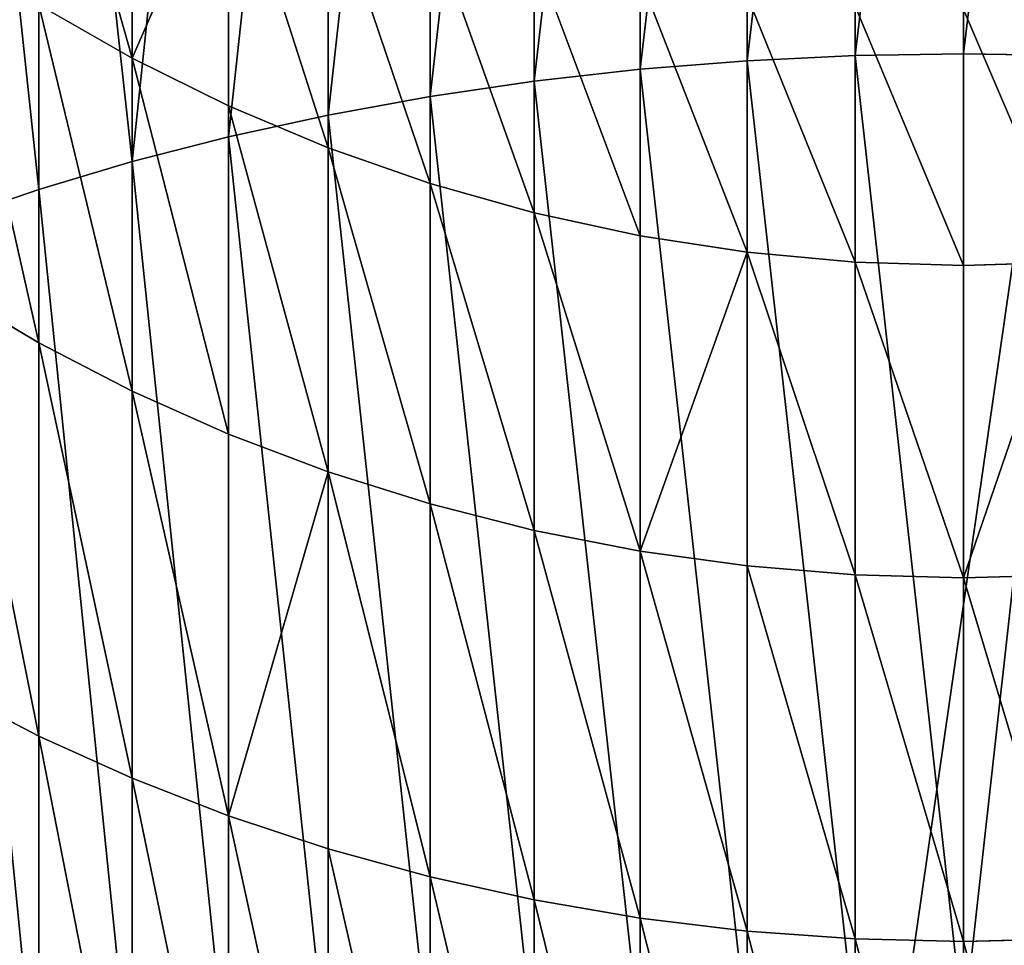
# Model space of a CAD drawing. Extents: x 0 to 706, y 79 to 431.
# Tile 575 of 656: x 349.1964 to 349.2698, y 116.7946 to 116.8636. Entities that reach past the tile are written whole.
import ezdxf

# ---------------------------------------------------------------- set-up
doc = ezdxf.new("R2010")
doc.units = 0
doc.header["$MEASUREMENT"] = 0
doc.layers.get('0').update_dxf_attribs({"color": 144, "linetype": 'CONTINUOUS'})
doc.layers.add('SOL', color=36, linetype='CONTINUOUS')
doc.layers.add('VOILE', color=134, linetype='CONTINUOUS')

# ---------------------------------------------------------------- blocks, each defined once
blk = doc.blocks.new('GROUPE_11')
at = {"color": 251}
mesh = blk.add_polyface(dxfattribs=at)
corners = [(0.25, 0, 4), (0, 4.134769, 4), (0, 0, 4), (0.25, 4.134769, 4)]
mesh.append_faces([[corners[k] for k in face] for face in [(0, 1, 2), (1, 0, 3)]], dxfattribs={"vtx0": -1, "color": 251})
mesh = blk.add_polyface(dxfattribs=at)
corners = [(0.25, 3.901127), (0, 2.104361), (0, 3.901127), (0.25, 2.104361)]
mesh.append_faces([[corners[k] for k in face] for face in [(0, 1, 2), (1, 0, 3)]], dxfattribs={"vtx0": -1, "color": 251})
blk = doc.blocks.new('GROUPE_9')
blk.add_blockref('GROUPE_11', (0, 0))
blk = doc.blocks.new('_____2')
for p, q in [((2.4832, 0.46026, 2.5682), (2.48247, 0.43307, 2.56776)), ((2.53289, 0.46026, 2.46969), (2.5321, 0.43307, 2.46936)), ((2.56902, 0.46026, 2.36545), (2.56819, 0.43307, 2.36522)), ((2.95066, 0.43307, 3.36371), (2.95006, 0.46026, 3.36309)), ((2.48247, 0.43307, 2.56776), (2.42018, 0.43307, 2.65869)), ((2.48247, 0.43307, 2.56776), (2.4832, 0.40588, 2.5682)), ((2.5321, 0.43307, 2.46936), (2.48247, 0.43307, 2.56776)), ((2.5321, 0.43307, 2.46936), (2.53289, 0.40588, 2.46969)), ((2.56819, 0.43307, 2.36522), (2.5321, 0.43307, 2.46936)), ((2.56819, 0.43307, 2.36522), (2.56902, 0.40588, 2.36545)), ((2.59011, 0.43307, 2.25721), (2.56819, 0.43307, 2.36522)), ((2.7783, 0.43307, 3.50986), (2.95066, 0.43307, 3.36371)), ((2.95006, 0.40588, 3.36309), (2.95066, 0.43307, 3.36371)), ((2.95066, 0.43307, 3.36371), (3.10204, 0.43307, 3.19592)), ((2.42086, 0.40588, 2.65922), (2.4832, 0.40588, 2.5682)), ((2.4832, 0.40588, 2.5682), (2.48541, 0.37879, 2.5695)), ((2.4832, 0.40588, 2.5682), (2.53289, 0.40588, 2.46969)), ((2.53289, 0.40588, 2.46969), (2.53525, 0.37879, 2.47069)), ((2.53289, 0.40588, 2.46969), (2.56902, 0.40588, 2.36545)), ((2.56902, 0.40588, 2.36545), (2.57149, 0.37879, 2.36612)), ((2.56902, 0.40588, 2.36545), (2.59096, 0.40588, 2.25732)), ((2.77779, 0.40588, 3.50917), (2.95006, 0.40588, 3.36309)), ((2.94828, 0.37879, 3.36125), (2.95006, 0.40588, 3.36309)), ((2.95006, 0.40588, 3.36309), (3.10137, 0.40588, 3.19539)), ((2.42287, 0.37879, 2.66081), (2.48541, 0.37879, 2.5695)), ((2.48541, 0.37879, 2.5695), (2.48909, 0.35192, 2.57167)), ((2.48541, 0.37879, 2.5695), (2.53525, 0.37879, 2.47069)), ((2.53525, 0.37879, 2.47069), (2.53918, 0.35192, 2.47235)), ((2.53525, 0.37879, 2.47069), (2.57149, 0.37879, 2.36612)), ((2.57149, 0.37879, 2.36612), (2.57561, 0.35192, 2.36725)), ((2.57149, 0.37879, 2.36612), (2.5935, 0.37879, 2.25767)), ((2.77626, 0.37879, 3.5071), (2.94828, 0.37879, 3.36125)), ((2.94531, 0.35192, 3.35819), (2.94828, 0.37879, 3.36125)), ((2.94828, 0.37879, 3.36125), (3.09935, 0.37879, 3.1938)), ((2.42622, 0.35192, 2.66345), (2.48909, 0.35192, 2.57167)), ((2.48909, 0.35192, 2.57167), (2.49421, 0.32537, 2.5747)), ((2.48909, 0.35192, 2.57167), (2.53918, 0.35192, 2.47235)), ((2.53918, 0.35192, 2.47235), (2.54466, 0.32537, 2.47467)), ((2.53918, 0.35192, 2.47235), (2.57561, 0.35192, 2.36725)), ((2.57561, 0.35192, 2.36725), (2.58135, 0.32537, 2.36882)), ((2.57561, 0.35192, 2.36725), (2.59773, 0.35192, 2.25823)), ((2.77373, 0.35192, 3.50367), (2.94531, 0.35192, 3.35819)), ((2.94117, 0.32537, 3.35392), (2.94531, 0.35192, 3.35819)), ((2.94531, 0.35192, 3.35819), (3.096, 0.35192, 3.19116)), ((2.43089, 0.32537, 2.66713), (2.49421, 0.32537, 2.5747)), ((2.49421, 0.32537, 2.5747), (2.50075, 0.29924, 2.57857)), ((2.49421, 0.32537, 2.5747), (2.54466, 0.32537, 2.47467)), ((2.54466, 0.32537, 2.47467), (2.55166, 0.29924, 2.47764)), ((2.54466, 0.32537, 2.47467), (2.58135, 0.32537, 2.36882)), ((2.58135, 0.32537, 2.36882), (2.58868, 0.29924, 2.37082)), ((2.58135, 0.32537, 2.36882), (2.60362, 0.32537, 2.25902)), ((2.77019, 0.32537, 3.49889), (2.94117, 0.32537, 3.35392)), ((2.93587, 0.29924, 3.34846), (2.94117, 0.32537, 3.35392)), ((2.94117, 0.32537, 3.35392), (3.09133, 0.32537, 3.18748)), ((2.43687, 0.29924, 2.67183), (2.50075, 0.29924, 2.57857)), ((2.50075, 0.29924, 2.57857), (2.50871, 0.27365, 2.58327)), ((2.50075, 0.29924, 2.57857), (2.55166, 0.29924, 2.47764)), ((2.55166, 0.29924, 2.47764), (2.56017, 0.27365, 2.48124)), ((2.55166, 0.29924, 2.47764), (2.58868, 0.29924, 2.37082)), ((2.58868, 0.29924, 2.37082), (2.59759, 0.27365, 2.37326)), ((2.58868, 0.29924, 2.37082), (2.61116, 0.29924, 2.26004)), ((2.76567, 0.29924, 3.49277), (2.93587, 0.29924, 3.34846)), ((2.92944, 0.27365, 3.34183), (2.93587, 0.29924, 3.34846)), ((2.93587, 0.29924, 3.34846), (3.08536, 0.29924, 3.18278)), ((2.44412, 0.27365, 2.67755), (2.50871, 0.27365, 2.58327)), ((2.50871, 0.27365, 2.58327), (2.51803, 0.24868, 2.58878)), ((2.50871, 0.27365, 2.58327), (2.56017, 0.27365, 2.48124)), ((2.56017, 0.27365, 2.48124), (2.57014, 0.24868, 2.48546)), ((2.56017, 0.27365, 2.48124), (2.59759, 0.27365, 2.37326)), ((2.59759, 0.27365, 2.37326), (2.60804, 0.24868, 2.37612)), ((2.59759, 0.27365, 2.37326), (2.62032, 0.27365, 2.26127)), ((2.76018, 0.27365, 3.48535), (2.92944, 0.27365, 3.34183)), ((2.9219, 0.24868, 3.33405), (2.92944, 0.27365, 3.34183)), ((2.92944, 0.27365, 3.34183), (3.0781, 0.27365, 3.17706)), ((2.45263, 0.24868, 2.68425), (2.51803, 0.24868, 2.58878)), ((2.51803, 0.24868, 2.58878), (2.52868, 0.22444, 2.59508)), ((2.51803, 0.24868, 2.58878), (2.57014, 0.24868, 2.48546)), ((2.57014, 0.24868, 2.48546), (2.58154, 0.22444, 2.49028)), ((2.57014, 0.24868, 2.48546), (2.60804, 0.24868, 2.37612)), ((2.60804, 0.24868, 2.37612), (2.61998, 0.22444, 2.37938)), ((2.60804, 0.24868, 2.37612), (2.63105, 0.24868, 2.26271)), ((2.75374, 0.24868, 3.47664), (2.9219, 0.24868, 3.33405)), ((2.91329, 0.22444, 3.32517), (2.9219, 0.24868, 3.33405)), ((2.9219, 0.24868, 3.33405), (3.06959, 0.24868, 3.17036)), ((2.46235, 0.22444, 2.69191), (2.52868, 0.22444, 2.59508)), ((2.52868, 0.22444, 2.59508), (2.54063, 0.20102, 2.60214)), ((2.52868, 0.22444, 2.59508), (2.58154, 0.22444, 2.49028)), ((2.58154, 0.22444, 2.49028), (2.59432, 0.20102, 2.49569)), ((2.58154, 0.22444, 2.49028), (2.61998, 0.22444, 2.37938)), ((2.61998, 0.22444, 2.37938), (2.63337, 0.20102, 2.38304)), ((2.61998, 0.22444, 2.37938), (2.64332, 0.22444, 2.26435)), ((2.74638, 0.22444, 3.46668), (2.91329, 0.22444, 3.32517)), ((2.90362, 0.20102, 3.3152), (2.91329, 0.22444, 3.32517)), ((2.91329, 0.22444, 3.32517), (3.05987, 0.22444, 3.1627)), ((2.47326, 0.20102, 2.7005), (2.54063, 0.20102, 2.60214)), ((2.54063, 0.20102, 2.60214), (2.55383, 0.17852, 2.60994)), ((2.54063, 0.20102, 2.60214), (2.59432, 0.20102, 2.49569)), ((2.59432, 0.20102, 2.49569), (2.60844, 0.17852, 2.50167)), ((2.59432, 0.20102, 2.49569), (2.63337, 0.20102, 2.38304)), ((2.73813, 0.20102, 3.45552), (2.90362, 0.20102, 3.3152)), ((2.89295, 0.17852, 3.3042), (2.90362, 0.20102, 3.3152)), ((2.90362, 0.20102, 3.3152), (3.04897, 0.20102, 3.15411))]:
    blk.add_line(p, q)
mesh = blk.add_polyface()
corners = [(2.42086, 0.46026, 2.65922), (2.48247, 0.43307, 2.56776), (2.42018, 0.43307, 2.65869), (2.4832, 0.46026, 2.5682)]
mesh.append_faces([[corners[k] for k in face] for face in [(0, 1, 2), (1, 0, 3)]], dxfattribs={"vtx0": -1})
mesh = blk.add_polyface()
corners = [(2.4832, 0.46026, 2.5682), (2.5321, 0.43307, 2.46936), (2.48247, 0.43307, 2.56776), (2.53289, 0.46026, 2.46969)]
mesh.append_faces([[corners[k] for k in face] for face in [(0, 1, 2), (1, 0, 3)]], dxfattribs={"vtx0": -1})
mesh = blk.add_polyface()
corners = [(2.5321, 0.43307, 2.46936), (2.56902, 0.46026, 2.36545), (2.56819, 0.43307, 2.36522), (2.53289, 0.46026, 2.46969)]
mesh.append_faces([[corners[k] for k in face] for face in [(0, 1, 2), (1, 0, 3)]], dxfattribs={"vtx0": -1})
mesh = blk.add_polyface()
corners = [(2.56902, 0.46026, 2.36545), (2.59011, 0.43307, 2.25721), (2.56819, 0.43307, 2.36522), (2.59096, 0.46026, 2.25732)]
mesh.append_faces([[corners[k] for k in face] for face in [(0, 1, 2), (1, 0, 3)]], dxfattribs={"vtx0": -1})
mesh = blk.add_polyface()
corners = [(2.7783, 0.43307, 3.50986), (2.95006, 0.46026, 3.36309), (2.77779, 0.46026, 3.50917), (2.95066, 0.43307, 3.36371)]
mesh.append_faces([[corners[k] for k in face] for face in [(0, 1, 2), (1, 0, 3)]], dxfattribs={"vtx0": -1})
mesh = blk.add_polyface()
corners = [(3.10137, 0.46026, 3.19539), (2.95066, 0.43307, 3.36371), (3.10204, 0.43307, 3.19592), (2.95006, 0.46026, 3.36309)]
mesh.append_faces([[corners[k] for k in face] for face in [(0, 1, 2), (1, 0, 3)]], dxfattribs={"vtx0": -1})
mesh = blk.add_polyface()
corners = [(2.42018, 0.43307, 2.65869), (2.4832, 0.40588, 2.5682), (2.42086, 0.40588, 2.65922), (2.48247, 0.43307, 2.56776)]
mesh.append_faces([[corners[k] for k in face] for face in [(0, 1, 2), (1, 0, 3)]], dxfattribs={"vtx0": -1})
mesh = blk.add_polyface()
corners = [(2.48247, 0.43307, 2.56776), (2.53289, 0.40588, 2.46969), (2.4832, 0.40588, 2.5682), (2.5321, 0.43307, 2.46936)]
mesh.append_faces([[corners[k] for k in face] for face in [(0, 1, 2), (1, 0, 3)]], dxfattribs={"vtx0": -1})
mesh = blk.add_polyface()
corners = [(2.5321, 0.43307, 2.46936), (2.56902, 0.40588, 2.36545), (2.53289, 0.40588, 2.46969), (2.56819, 0.43307, 2.36522)]
mesh.append_faces([[corners[k] for k in face] for face in [(0, 1, 2), (1, 0, 3)]], dxfattribs={"vtx0": -1})
mesh = blk.add_polyface()
corners = [(2.56819, 0.43307, 2.36522), (2.59096, 0.40588, 2.25732), (2.56902, 0.40588, 2.36545), (2.59011, 0.43307, 2.25721)]
mesh.append_faces([[corners[k] for k in face] for face in [(0, 1, 2), (1, 0, 3)]], dxfattribs={"vtx0": -1})
mesh = blk.add_polyface()
corners = [(2.95006, 0.40588, 3.36309), (2.7783, 0.43307, 3.50986), (2.77779, 0.40588, 3.50917), (2.95066, 0.43307, 3.36371)]
mesh.append_faces([[corners[k] for k in face] for face in [(0, 1, 2), (1, 0, 3)]], dxfattribs={"vtx0": -1})
mesh = blk.add_polyface()
corners = [(3.10204, 0.43307, 3.19592), (2.95006, 0.40588, 3.36309), (3.10137, 0.40588, 3.19539), (2.95066, 0.43307, 3.36371)]
mesh.append_faces([[corners[k] for k in face] for face in [(0, 1, 2), (1, 0, 3)]], dxfattribs={"vtx0": -1})
mesh = blk.add_polyface()
corners = [(2.42086, 0.40588, 2.65922), (2.48541, 0.37879, 2.5695), (2.42287, 0.37879, 2.66081), (2.4832, 0.40588, 2.5682)]
mesh.append_faces([[corners[k] for k in face] for face in [(0, 1, 2), (1, 0, 3)]], dxfattribs={"vtx0": -1})
mesh = blk.add_polyface()
corners = [(2.4832, 0.40588, 2.5682), (2.53525, 0.37879, 2.47069), (2.48541, 0.37879, 2.5695), (2.53289, 0.40588, 2.46969)]
mesh.append_faces([[corners[k] for k in face] for face in [(0, 1, 2), (1, 0, 3)]], dxfattribs={"vtx0": -1})
mesh = blk.add_polyface()
corners = [(2.53289, 0.40588, 2.46969), (2.57149, 0.37879, 2.36612), (2.53525, 0.37879, 2.47069), (2.56902, 0.40588, 2.36545)]
mesh.append_faces([[corners[k] for k in face] for face in [(0, 1, 2), (1, 0, 3)]], dxfattribs={"vtx0": -1})
mesh = blk.add_polyface()
corners = [(2.56902, 0.40588, 2.36545), (2.5935, 0.37879, 2.25767), (2.57149, 0.37879, 2.36612), (2.59096, 0.40588, 2.25732)]
mesh.append_faces([[corners[k] for k in face] for face in [(0, 1, 2), (1, 0, 3)]], dxfattribs={"vtx0": -1})
mesh = blk.add_polyface()
corners = [(2.94828, 0.37879, 3.36125), (2.77779, 0.40588, 3.50917), (2.77626, 0.37879, 3.5071), (2.95006, 0.40588, 3.36309)]
mesh.append_faces([[corners[k] for k in face] for face in [(0, 1, 2), (1, 0, 3)]], dxfattribs={"vtx0": -1})
mesh = blk.add_polyface()
corners = [(3.10137, 0.40588, 3.19539), (2.94828, 0.37879, 3.36125), (3.09935, 0.37879, 3.1938), (2.95006, 0.40588, 3.36309)]
mesh.append_faces([[corners[k] for k in face] for face in [(0, 1, 2), (1, 0, 3)]], dxfattribs={"vtx0": -1})
mesh = blk.add_polyface()
corners = [(2.42287, 0.37879, 2.66081), (2.48909, 0.35192, 2.57167), (2.42622, 0.35192, 2.66345), (2.48541, 0.37879, 2.5695)]
mesh.append_faces([[corners[k] for k in face] for face in [(0, 1, 2), (1, 0, 3)]], dxfattribs={"vtx0": -1})
mesh = blk.add_polyface()
corners = [(2.48541, 0.37879, 2.5695), (2.53918, 0.35192, 2.47235), (2.48909, 0.35192, 2.57167), (2.53525, 0.37879, 2.47069)]
mesh.append_faces([[corners[k] for k in face] for face in [(0, 1, 2), (1, 0, 3)]], dxfattribs={"vtx0": -1})
mesh = blk.add_polyface()
corners = [(2.53918, 0.35192, 2.47235), (2.57149, 0.37879, 2.36612), (2.57561, 0.35192, 2.36725), (2.53525, 0.37879, 2.47069)]
mesh.append_faces([[corners[k] for k in face] for face in [(0, 1, 2), (1, 0, 3)]], dxfattribs={"vtx0": -1})
mesh = blk.add_polyface()
corners = [(2.57149, 0.37879, 2.36612), (2.59773, 0.35192, 2.25823), (2.57561, 0.35192, 2.36725), (2.5935, 0.37879, 2.25767)]
mesh.append_faces([[corners[k] for k in face] for face in [(0, 1, 2), (1, 0, 3)]], dxfattribs={"vtx0": -1})
mesh = blk.add_polyface()
corners = [(2.94531, 0.35192, 3.35819), (2.77626, 0.37879, 3.5071), (2.77373, 0.35192, 3.50367), (2.94828, 0.37879, 3.36125)]
mesh.append_faces([[corners[k] for k in face] for face in [(0, 1, 2), (1, 0, 3)]], dxfattribs={"vtx0": -1})
mesh = blk.add_polyface()
corners = [(3.09935, 0.37879, 3.1938), (2.94531, 0.35192, 3.35819), (3.096, 0.35192, 3.19116), (2.94828, 0.37879, 3.36125)]
mesh.append_faces([[corners[k] for k in face] for face in [(0, 1, 2), (1, 0, 3)]], dxfattribs={"vtx0": -1})
mesh = blk.add_polyface()
corners = [(2.42622, 0.35192, 2.66345), (2.49421, 0.32537, 2.5747), (2.43089, 0.32537, 2.66713), (2.48909, 0.35192, 2.57167)]
mesh.append_faces([[corners[k] for k in face] for face in [(0, 1, 2), (1, 0, 3)]], dxfattribs={"vtx0": -1})
mesh = blk.add_polyface()
corners = [(2.48909, 0.35192, 2.57167), (2.54466, 0.32537, 2.47467), (2.49421, 0.32537, 2.5747), (2.53918, 0.35192, 2.47235)]
mesh.append_faces([[corners[k] for k in face] for face in [(0, 1, 2), (1, 0, 3)]], dxfattribs={"vtx0": -1})
mesh = blk.add_polyface()
corners = [(2.53918, 0.35192, 2.47235), (2.58135, 0.32537, 2.36882), (2.54466, 0.32537, 2.47467), (2.57561, 0.35192, 2.36725)]
mesh.append_faces([[corners[k] for k in face] for face in [(0, 1, 2), (1, 0, 3)]], dxfattribs={"vtx0": -1})
mesh = blk.add_polyface()
corners = [(2.57561, 0.35192, 2.36725), (2.60362, 0.32537, 2.25902), (2.58135, 0.32537, 2.36882), (2.59773, 0.35192, 2.25823)]
mesh.append_faces([[corners[k] for k in face] for face in [(0, 1, 2), (1, 0, 3)]], dxfattribs={"vtx0": -1})
mesh = blk.add_polyface()
corners = [(2.94117, 0.32537, 3.35392), (2.77373, 0.35192, 3.50367), (2.77019, 0.32537, 3.49889), (2.94531, 0.35192, 3.35819)]
mesh.append_faces([[corners[k] for k in face] for face in [(0, 1, 2), (1, 0, 3)]], dxfattribs={"vtx0": -1})
mesh = blk.add_polyface()
corners = [(3.096, 0.35192, 3.19116), (2.94117, 0.32537, 3.35392), (3.09133, 0.32537, 3.18748), (2.94531, 0.35192, 3.35819)]
mesh.append_faces([[corners[k] for k in face] for face in [(0, 1, 2), (1, 0, 3)]], dxfattribs={"vtx0": -1})
mesh = blk.add_polyface()
corners = [(2.43089, 0.32537, 2.66713), (2.50075, 0.29924, 2.57857), (2.43687, 0.29924, 2.67183), (2.49421, 0.32537, 2.5747)]
mesh.append_faces([[corners[k] for k in face] for face in [(0, 1, 2), (1, 0, 3)]], dxfattribs={"vtx0": -1})
mesh = blk.add_polyface()
corners = [(2.49421, 0.32537, 2.5747), (2.55166, 0.29924, 2.47764), (2.50075, 0.29924, 2.57857), (2.54466, 0.32537, 2.47467)]
mesh.append_faces([[corners[k] for k in face] for face in [(0, 1, 2), (1, 0, 3)]], dxfattribs={"vtx0": -1})
mesh = blk.add_polyface()
corners = [(2.54466, 0.32537, 2.47467), (2.58868, 0.29924, 2.37082), (2.55166, 0.29924, 2.47764), (2.58135, 0.32537, 2.36882)]
mesh.append_faces([[corners[k] for k in face] for face in [(0, 1, 2), (1, 0, 3)]], dxfattribs={"vtx0": -1})
mesh = blk.add_polyface()
corners = [(2.58135, 0.32537, 2.36882), (2.61116, 0.29924, 2.26004), (2.58868, 0.29924, 2.37082), (2.60362, 0.32537, 2.25902)]
mesh.append_faces([[corners[k] for k in face] for face in [(0, 1, 2), (1, 0, 3)]], dxfattribs={"vtx0": -1})
mesh = blk.add_polyface()
corners = [(2.93587, 0.29924, 3.34846), (2.77019, 0.32537, 3.49889), (2.76567, 0.29924, 3.49277), (2.94117, 0.32537, 3.35392)]
mesh.append_faces([[corners[k] for k in face] for face in [(0, 1, 2), (1, 0, 3)]], dxfattribs={"vtx0": -1})
mesh = blk.add_polyface()
corners = [(3.09133, 0.32537, 3.18748), (2.93587, 0.29924, 3.34846), (3.08536, 0.29924, 3.18278), (2.94117, 0.32537, 3.35392)]
mesh.append_faces([[corners[k] for k in face] for face in [(0, 1, 2), (1, 0, 3)]], dxfattribs={"vtx0": -1})
mesh = blk.add_polyface()
corners = [(2.43687, 0.29924, 2.67183), (2.50871, 0.27365, 2.58327), (2.44412, 0.27365, 2.67755), (2.50075, 0.29924, 2.57857)]
mesh.append_faces([[corners[k] for k in face] for face in [(0, 1, 2), (1, 0, 3)]], dxfattribs={"vtx0": -1})
mesh = blk.add_polyface()
corners = [(2.50075, 0.29924, 2.57857), (2.56017, 0.27365, 2.48124), (2.50871, 0.27365, 2.58327), (2.55166, 0.29924, 2.47764)]
mesh.append_faces([[corners[k] for k in face] for face in [(0, 1, 2), (1, 0, 3)]], dxfattribs={"vtx0": -1})
mesh = blk.add_polyface()
corners = [(2.55166, 0.29924, 2.47764), (2.59759, 0.27365, 2.37326), (2.56017, 0.27365, 2.48124), (2.58868, 0.29924, 2.37082)]
mesh.append_faces([[corners[k] for k in face] for face in [(0, 1, 2), (1, 0, 3)]], dxfattribs={"vtx0": -1})
mesh = blk.add_polyface()
corners = [(2.58868, 0.29924, 2.37082), (2.62032, 0.27365, 2.26127), (2.59759, 0.27365, 2.37326), (2.61116, 0.29924, 2.26004)]
mesh.append_faces([[corners[k] for k in face] for face in [(0, 1, 2), (1, 0, 3)]], dxfattribs={"vtx0": -1})
mesh = blk.add_polyface()
corners = [(2.92944, 0.27365, 3.34183), (2.76567, 0.29924, 3.49277), (2.76018, 0.27365, 3.48535), (2.93587, 0.29924, 3.34846)]
mesh.append_faces([[corners[k] for k in face] for face in [(0, 1, 2), (1, 0, 3)]], dxfattribs={"vtx0": -1})
mesh = blk.add_polyface()
corners = [(3.08536, 0.29924, 3.18278), (2.92944, 0.27365, 3.34183), (3.0781, 0.27365, 3.17706), (2.93587, 0.29924, 3.34846)]
mesh.append_faces([[corners[k] for k in face] for face in [(0, 1, 2), (1, 0, 3)]], dxfattribs={"vtx0": -1})
mesh = blk.add_polyface()
corners = [(2.44412, 0.27365, 2.67755), (2.51803, 0.24868, 2.58878), (2.45263, 0.24868, 2.68425), (2.50871, 0.27365, 2.58327)]
mesh.append_faces([[corners[k] for k in face] for face in [(0, 1, 2), (1, 0, 3)]], dxfattribs={"vtx0": -1})
mesh = blk.add_polyface()
corners = [(2.51803, 0.24868, 2.58878), (2.56017, 0.27365, 2.48124), (2.57014, 0.24868, 2.48546), (2.50871, 0.27365, 2.58327)]
mesh.append_faces([[corners[k] for k in face] for face in [(0, 1, 2), (1, 0, 3)]], dxfattribs={"vtx0": -1})
mesh = blk.add_polyface()
corners = [(2.56017, 0.27365, 2.48124), (2.60804, 0.24868, 2.37612), (2.57014, 0.24868, 2.48546), (2.59759, 0.27365, 2.37326)]
mesh.append_faces([[corners[k] for k in face] for face in [(0, 1, 2), (1, 0, 3)]], dxfattribs={"vtx0": -1})
mesh = blk.add_polyface()
corners = [(2.59759, 0.27365, 2.37326), (2.63105, 0.24868, 2.26271), (2.60804, 0.24868, 2.37612), (2.62032, 0.27365, 2.26127)]
mesh.append_faces([[corners[k] for k in face] for face in [(0, 1, 2), (1, 0, 3)]], dxfattribs={"vtx0": -1})
mesh = blk.add_polyface()
corners = [(2.9219, 0.24868, 3.33405), (2.76018, 0.27365, 3.48535), (2.75374, 0.24868, 3.47664), (2.92944, 0.27365, 3.34183)]
mesh.append_faces([[corners[k] for k in face] for face in [(0, 1, 2), (1, 0, 3)]], dxfattribs={"vtx0": -1})
mesh = blk.add_polyface()
corners = [(3.0781, 0.27365, 3.17706), (2.9219, 0.24868, 3.33405), (3.06959, 0.24868, 3.17036), (2.92944, 0.27365, 3.34183)]
mesh.append_faces([[corners[k] for k in face] for face in [(0, 1, 2), (1, 0, 3)]], dxfattribs={"vtx0": -1})
mesh = blk.add_polyface()
corners = [(2.45263, 0.24868, 2.68425), (2.52868, 0.22444, 2.59508), (2.46235, 0.22444, 2.69191), (2.51803, 0.24868, 2.58878)]
mesh.append_faces([[corners[k] for k in face] for face in [(0, 1, 2), (1, 0, 3)]], dxfattribs={"vtx0": -1})
mesh = blk.add_polyface()
corners = [(2.51803, 0.24868, 2.58878), (2.58154, 0.22444, 2.49028), (2.52868, 0.22444, 2.59508), (2.57014, 0.24868, 2.48546)]
mesh.append_faces([[corners[k] for k in face] for face in [(0, 1, 2), (1, 0, 3)]], dxfattribs={"vtx0": -1})
mesh = blk.add_polyface()
corners = [(2.57014, 0.24868, 2.48546), (2.61998, 0.22444, 2.37938), (2.58154, 0.22444, 2.49028), (2.60804, 0.24868, 2.37612)]
mesh.append_faces([[corners[k] for k in face] for face in [(0, 1, 2), (1, 0, 3)]], dxfattribs={"vtx0": -1})
mesh = blk.add_polyface()
corners = [(2.61998, 0.22444, 2.37938), (2.63105, 0.24868, 2.26271), (2.64332, 0.22444, 2.26435), (2.60804, 0.24868, 2.37612)]
mesh.append_faces([[corners[k] for k in face] for face in [(0, 1, 2), (1, 0, 3)]], dxfattribs={"vtx0": -1})
mesh = blk.add_polyface()
corners = [(2.91329, 0.22444, 3.32517), (2.75374, 0.24868, 3.47664), (2.74638, 0.22444, 3.46668), (2.9219, 0.24868, 3.33405)]
mesh.append_faces([[corners[k] for k in face] for face in [(0, 1, 2), (1, 0, 3)]], dxfattribs={"vtx0": -1})
mesh = blk.add_polyface()
corners = [(3.06959, 0.24868, 3.17036), (2.91329, 0.22444, 3.32517), (3.05987, 0.22444, 3.1627), (2.9219, 0.24868, 3.33405)]
mesh.append_faces([[corners[k] for k in face] for face in [(0, 1, 2), (1, 0, 3)]], dxfattribs={"vtx0": -1})
mesh = blk.add_polyface()
corners = [(2.46235, 0.22444, 2.69191), (2.54063, 0.20102, 2.60214), (2.47326, 0.20102, 2.7005), (2.52868, 0.22444, 2.59508)]
mesh.append_faces([[corners[k] for k in face] for face in [(0, 1, 2), (1, 0, 3)]], dxfattribs={"vtx0": -1})
mesh = blk.add_polyface()
corners = [(2.52868, 0.22444, 2.59508), (2.59432, 0.20102, 2.49569), (2.54063, 0.20102, 2.60214), (2.58154, 0.22444, 2.49028)]
mesh.append_faces([[corners[k] for k in face] for face in [(0, 1, 2), (1, 0, 3)]], dxfattribs={"vtx0": -1})
mesh = blk.add_polyface()
corners = [(2.58154, 0.22444, 2.49028), (2.63337, 0.20102, 2.38304), (2.59432, 0.20102, 2.49569), (2.61998, 0.22444, 2.37938)]
mesh.append_faces([[corners[k] for k in face] for face in [(0, 1, 2), (1, 0, 3)]], dxfattribs={"vtx0": -1})
mesh = blk.add_polyface()
corners = [(2.61998, 0.22444, 2.37938), (2.65708, 0.20102, 2.2662), (2.63337, 0.20102, 2.38304), (2.64332, 0.22444, 2.26435)]
mesh.append_faces([[corners[k] for k in face] for face in [(0, 1, 2), (1, 0, 3)]], dxfattribs={"vtx0": -1})
mesh = blk.add_polyface()
corners = [(2.90362, 0.20102, 3.3152), (2.74638, 0.22444, 3.46668), (2.73813, 0.20102, 3.45552), (2.91329, 0.22444, 3.32517)]
mesh.append_faces([[corners[k] for k in face] for face in [(0, 1, 2), (1, 0, 3)]], dxfattribs={"vtx0": -1})
mesh = blk.add_polyface()
corners = [(3.04897, 0.20102, 3.15411), (2.91329, 0.22444, 3.32517), (2.90362, 0.20102, 3.3152), (3.05987, 0.22444, 3.1627)]
mesh.append_faces([[corners[k] for k in face] for face in [(0, 1, 2), (1, 0, 3)]], dxfattribs={"vtx0": -1})
mesh = blk.add_polyface()
corners = [(2.47326, 0.20102, 2.7005), (2.55383, 0.17852, 2.60994), (2.48529, 0.17852, 2.70999), (2.54063, 0.20102, 2.60214)]
mesh.append_faces([[corners[k] for k in face] for face in [(0, 1, 2), (1, 0, 3)]], dxfattribs={"vtx0": -1})
mesh = blk.add_polyface()
corners = [(2.54063, 0.20102, 2.60214), (2.60844, 0.17852, 2.50167), (2.55383, 0.17852, 2.60994), (2.59432, 0.20102, 2.49569)]
mesh.append_faces([[corners[k] for k in face] for face in [(0, 1, 2), (1, 0, 3)]], dxfattribs={"vtx0": -1})
mesh = blk.add_polyface()
corners = [(2.59432, 0.20102, 2.49569), (2.64815, 0.17852, 2.38709), (2.60844, 0.17852, 2.50167), (2.63337, 0.20102, 2.38304)]
mesh.append_faces([[corners[k] for k in face] for face in [(0, 1, 2), (1, 0, 3)]], dxfattribs={"vtx0": -1})
mesh = blk.add_polyface()
corners = [(2.89295, 0.17852, 3.3042), (2.73813, 0.20102, 3.45552), (2.72902, 0.17852, 3.4432), (2.90362, 0.20102, 3.3152)]
mesh.append_faces([[corners[k] for k in face] for face in [(0, 1, 2), (1, 0, 3)]], dxfattribs={"vtx0": -1})
mesh = blk.add_polyface()
corners = [(3.03693, 0.17852, 3.14462), (2.90362, 0.20102, 3.3152), (2.89295, 0.17852, 3.3042), (3.04897, 0.20102, 3.15411)]
mesh.append_faces([[corners[k] for k in face] for face in [(0, 1, 2), (1, 0, 3)]], dxfattribs={"vtx0": -1})
blk = doc.blocks.new('GROUPE_12')
at = {"extrusion": (0, 0.262189, 0.965016), "rotation": 180}
blk.add_blockref('GROUPE_9', (-0.005791, 1.574149, 1.793829), dxfattribs=at)
at = {"color": 251, "extrusion": (9.16088e-26, -0.258819, -0.965926), "xscale": 0.3399999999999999, "yscale": 0.2973613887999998, "zscale": 0.425, "rotation": 269.9999999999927}
blk.add_blockref('_____2', (0, -0.780872, -2.019442), dxfattribs=at)
blk = doc.blocks.new('GROUPE_21')
at = {"color": 251}
mesh = blk.add_polyface(dxfattribs=at)
corners = [(1.354248, 11.277167, 2.885851), (1.13409, 0.614677, 0.021738), (1.122555, 11.271283, 2.907657), (1.365782, 0.620815)]
mesh.append_faces([[corners[k] for k in face] for face in [(0, 1, 2), (1, 0, 3)]], dxfattribs={"vtx0": -1, "color": 251})
mesh = blk.add_polyface(dxfattribs=at)
corners = [(1.131765, 0.005791, 2.270114), (1.351849, 10.682712, 5.185414), (1.120202, 10.688251, 5.163035), (1.363412, 0, 2.292424)]
mesh.append_faces([[corners[k] for k in face] for face in [(0, 1, 2), (1, 0, 3)]], dxfattribs={"vtx0": -1, "color": 251})
blk = doc.blocks.new('GROUPE_10')
at = {"zscale": -1, "rotation": 360}
blk.add_blockref('GROUPE_21', (125.165742, 0, 43.240815), dxfattribs=at)
blk.add_blockref('GROUPE_12', (126.382873, 0.31209, 35.880572))
blk = doc.blocks.new('GROUP_35')
at = {"layer": 'VOILE'}
blk.add_blockref('GROUPE_10', (0, 0.277752, -0.43169), dxfattribs=at)
blk = doc.blocks.new('GROUPE_5')
at = {"color": 67}
mesh = blk.add_polyface(dxfattribs=at)
corners = [(568.9375, 0), (-137.125, 351.125), (-137.125, 0), (568.9375, 351.125)]
mesh.append_faces([[corners[k] for k in face] for face in [(0, 1, 2), (1, 0, 3)]], dxfattribs={"vtx0": -1, "color": 67})

msp = doc.modelspace()

# ---------------------------------------------------------------- block references
msp.add_blockref('GROUP_35', (222.755127, 114.395259, 147.878627))
at = {"layer": 'SOL'}
msp.add_blockref('GROUPE_5', (137.125, 79.390586, 50.349756), dxfattribs=at)

doc.saveas('drawing.dxf')
